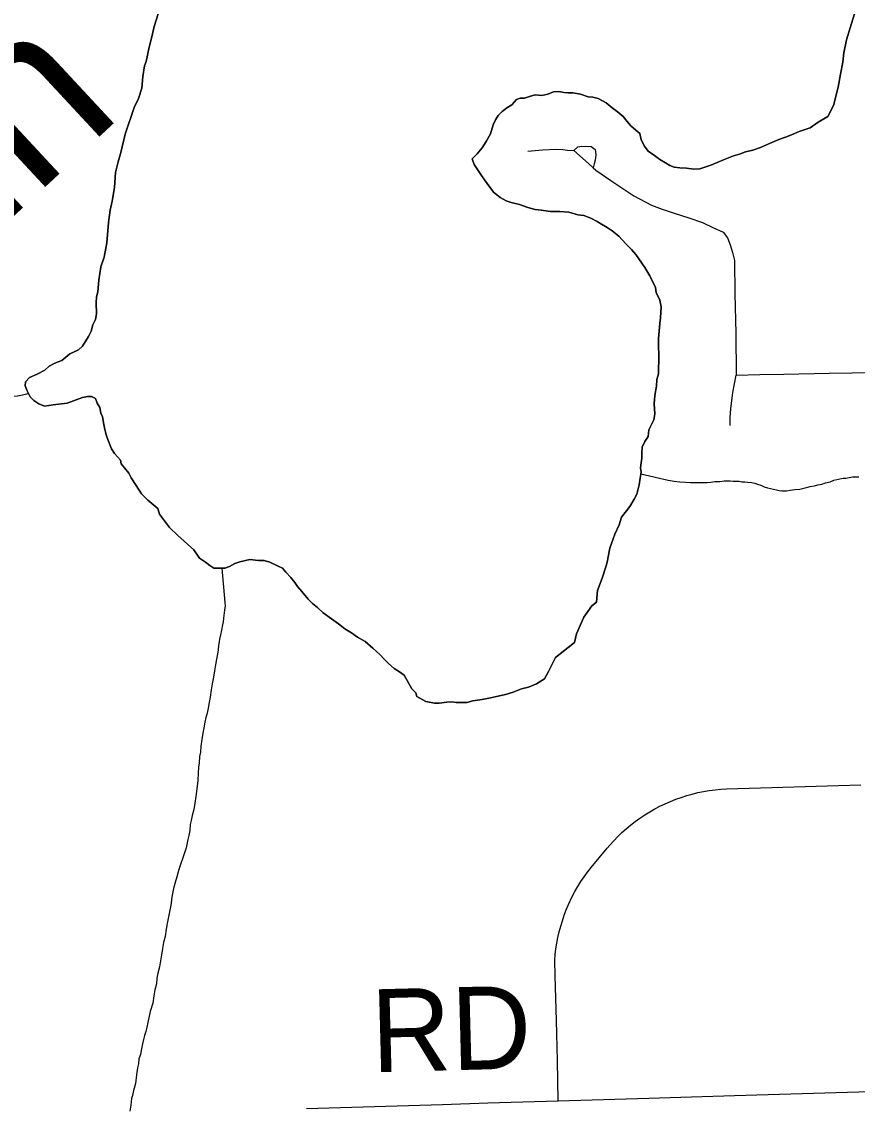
# Model space of a CAD drawing. Extents: x 103424 to 286016, y 38711 to 110967.
# Drawn here: x 137459 to 140502, y 84863 to 88820 of the extents above; entities that cross this region are included whole.
import ezdxf

# ---------------------------------------------------------------- set-up
doc = ezdxf.new("R2010")
doc.units = 0
for name, color, linetype in [('GM_X_Major_Lake', 7, 'Continuous'), ('GM_X_Major_River', 7, 'Continuous'), ('GM_X_Major_River_Text', 7, 'Continuous'), ('GM_X_Minor_River', 7, 'Continuous'), ('GM_X_Township_Road', 7, 'Continuous'), ('GM_X_Township_Road_Text', 7, 'Continuous')]:
    doc.layers.add(name, color=color, linetype=linetype)

msp = doc.modelspace()

# ---------------------------------------------------------------- linework, layer by layer
at = {"layer": 'GM_X_Major_Lake'}
for points in [[(137969.4, 88891.3), (137941.5, 88802.4), (137931.6, 88760), (137923.7, 88727.6), (137911.8, 88675.1), (137905.8, 88658.9), (137899.9, 88620.5), (137896.1, 88578.1), (137884.1, 88539.7), (137868.1, 88507.3), (137836.3, 88410.3), (137820.4, 88343.6), (137810.5, 88309.3), (137800.5, 88270.9), (137796.7, 88216.4), (137788.8, 88165.9), (137780.9, 88133.5), (137775.1, 88089.1), (137769.3, 88014.4), (137759.4, 87961.9), (137747.5, 87927.5), (137739.6, 87879), (137735.7, 87836.6), (137731.8, 87818.5), (137729.8, 87796.3), (137732, 87755.9), (137728.1, 87735.7), (137718.1, 87715.5), (137712.1, 87693.3), (137702.1, 87673), (137680.1, 87638.6), (137666, 87624.4), (137647.9, 87616.2), (137633.8, 87610.1), (137605.7, 87585.7), (137591.6, 87581.6), (137577.5, 87575.5), (137559.4, 87565.3), (137543.4, 87551.1), (137515.2, 87536.8), (137487, 87524.5)], [(139664, 88456.6), (139678.2, 88440.6), (139696.4, 88424.5), (139710.6, 88412.5), (139714.7, 88390.3), (139726.9, 88366.2), (139741.1, 88348.1), (139763.3, 88332.1), (139783.5, 88318), (139803.7, 88306), (139819.8, 88296), (139836, 88290.1), (139856.2, 88288.2), (139880.4, 88286.3), (139906.6, 88282.4), (139928.7, 88284.5), (139969, 88296.9), (140015.3, 88317.3), (140051.5, 88331.6), (140073.6, 88337.8), (140095.8, 88346), (140121.9, 88352.2), (140150.1, 88362.4), (140182.3, 88376.7), (140216.5, 88391), (140240.7, 88399.2), (140262.8, 88407.4), (140291, 88419.7), (140331.2, 88434), (140359.4, 88454.4), (140395.5, 88474.8), (140415.5, 88515.2), (140433.4, 88581.9), (140441.3, 88628.4), (140449.2, 88672.8), (140453.1, 88707.1), (140463, 88753.6), (140476.9, 88798.1), (140492.8, 88848.6)], [(139552, 86706.4), (139555.9, 86748.8), (139573.8, 86793.3), (139587.8, 86837.8), (139591.7, 86851.9), (139601.6, 86902.4), (139619.6, 86953), (139635.6, 86987.4), (139643.5, 87015.7), (139661.6, 87038), (139673.6, 87054.2), (139689.6, 87080.5), (139699.6, 87098.7), (139707.5, 87133.1), (139711.5, 87157.3), (139715.4, 87179.5), (139713.3, 87195.6), (139715.3, 87213.8), (139717.2, 87230), (139717.2, 87248.1), (139719.1, 87270.3), (139729.1, 87290.6), (139741.1, 87308.8), (139743, 87333), (139753, 87353.3), (139761, 87369.5), (139765, 87391.7), (139762.8, 87428), (139764.7, 87458.3), (139770.6, 87492.6), (139772.5, 87516.8), (139778.5, 87537.1), (139780.2, 87605.7), (139778.1, 87640), (139778, 87666.2), (139783.8, 87720.7), (139785.8, 87740.9), (139787.6, 87781.3), (139783.5, 87805.5), (139769.3, 87833.6), (139767.2, 87851.8), (139746.9, 87894.1), (139728.6, 87924.2), (139706.3, 87956.4), (139696.2, 87972.5), (139680, 87990.6), (139659.7, 88010.6), (139633.4, 88038.7), (139609.2, 88058.8), (139591, 88070.8), (139570.8, 88082.8), (139554.6, 88092.8), (139532.4, 88104.8), (139506.2, 88114.7), (139484, 88116.6), (139451.7, 88126.5), (139419.5, 88128.4), (139385.2, 88128.2), (139350.9, 88134.1), (139328.7, 88135.9), (139302.5, 88143.9), (139272.2, 88153.8), (139242, 88161.7), (139223.8, 88167.7), (139201.6, 88179.6), (139177.3, 88199.7), (139144.9, 88243.9), (139130.7, 88264), (139106.4, 88300.2), (139100.3, 88320.3), (139118.3, 88338.6), (139136.4, 88360.9), (139150.4, 88383.2), (139166.4, 88411.5), (139176.4, 88443.9), (139184.4, 88462.1), (139194.4, 88478.3), (139208.4, 88492.5), (139226.5, 88506.7), (139244.6, 88516.9), (139260.6, 88537.2), (139274.7, 88541.3), (139290.9, 88541.4), (139309, 88547.5), (139329.1, 88553.7), (139353.3, 88551.8), (139375.4, 88556), (139395.6, 88564.1), (139415.7, 88566.3), (139433.9, 88562.3), (139448, 88560.4), (139466.1, 88560.5), (139494.4, 88556.6), (139522.6, 88546.7), (139538.7, 88544.7), (139558.9, 88540.8), (139587.2, 88524.8), (139609.4, 88506.8), (139627.6, 88492.8), (139649.9, 88474.7), (139664, 88456.6)], [(137487, 87524.5), (137473, 87508.3), (137471, 87494.2), (137477.2, 87478.1), (137483.3, 87465.8)], [(137483.3, 87465.8), (137489.3, 87453.9), (137503.5, 87439.9), (137521.7, 87427.8), (137541.9, 87419.9), (137574.1, 87424.1), (137624.5, 87430.4), (137680.8, 87450.9), (137698.9, 87455.1), (137713, 87455.1), (137727.2, 87447.1), (137733.3, 87431), (137743.4, 87414.9), (137747.5, 87394.8), (137753.6, 87380.7), (137757.8, 87352.5), (137761.9, 87334.3), (137768, 87312.1), (137772.1, 87298.1), (137786.4, 87263.8), (137796.5, 87247.7), (137818.8, 87223.6), (137820.8, 87209.5), (137833, 87195.5), (137849.2, 87175.4), (137857.3, 87159.3), (137875.6, 87131.1), (137895.8, 87101), (137918.1, 87076.9), (137954.5, 87046.8), (137960.6, 87026.6), (137997.1, 86978.4), (138027.4, 86948.3), (138086.1, 86896.2), (138106.4, 86866), (138128.6, 86852), (138144.8, 86840), (138158.9, 86830), (138199.2, 86830.2), (138215.3, 86836.3), (138235.4, 86846.5), (138253.5, 86852.7), (138289.8, 86861), (138322, 86857.1), (138342.2, 86857.2), (138362.4, 86851.3), (138392.7, 86837.3), (138408.8, 86829.3), (138421, 86815.3), (138439.2, 86795.2), (138453.3, 86777.1), (138463.5, 86763), (138479.7, 86745), (138501.9, 86716.8), (138518.1, 86700.8), (138536.3, 86686.8), (138556.6, 86666.7), (138586.9, 86644.6), (138613.2, 86626.6), (138635.4, 86608.6), (138659.6, 86594.6), (138681.9, 86578.6), (138710.1, 86562.6), (138738.5, 86538.5), (138764.8, 86514.5), (138778.9, 86498.4), (138795.1, 86482.3), (138815.3, 86464.3), (138835.5, 86452.3), (138851.7, 86440.3), (138880.1, 86390), (138894.3, 86375.9), (138898.4, 86361.8)], [(138898.4, 86361.8), (138930.7, 86343.8), (138963, 86338), (138979.1, 86338), (139007.3, 86342.2), (139025.4, 86342.3), (139041.5, 86340.4), (139079.8, 86340.6), (139102, 86346.8), (139136.2, 86351), (139166.4, 86357.2), (139194.6, 86363.4), (139220.8, 86369.6), (139249, 86377.9), (139279.2, 86390.1), (139305.3, 86396.3), (139333.5, 86408.6), (139363.7, 86426.9), (139377.7, 86453.2), (139403.7, 86503.8), (139449.9, 86540.4), (139472, 86558.7), (139479.9, 86591), (139505.9, 86651.7), (139535.9, 86692.2), (139552, 86706.4)]]:
    msp.add_lwpolyline(points, dxfattribs=at)
at = {"layer": 'GM_X_Major_River'}
for points in [[(137487, 87524.5), (137515.2, 87536.8), (137543.4, 87551.1), (137559.4, 87565.3), (137577.5, 87575.5), (137591.6, 87581.6), (137605.7, 87585.7), (137633.8, 87610.1), (137647.9, 87616.2), (137666, 87624.4), (137680.1, 87638.6), (137702.1, 87673), (137712.1, 87693.3), (137718.1, 87715.5), (137728.1, 87735.7), (137732, 87755.9), (137729.8, 87796.3), (137731.8, 87818.5), (137735.7, 87836.6), (137739.6, 87879), (137747.5, 87927.5), (137759.4, 87961.9), (137769.3, 88014.4), (137775.1, 88089.1), (137780.9, 88133.5), (137788.8, 88165.9), (137796.7, 88216.4), (137800.5, 88270.9), (137810.5, 88309.3), (137820.4, 88343.6), (137836.3, 88410.3), (137868.1, 88507.3), (137884.1, 88539.7), (137896.1, 88578.1), (137899.9, 88620.5), (137905.8, 88658.9), (137911.8, 88675.1), (137923.7, 88727.6), (137931.6, 88760), (137941.5, 88802.4), (137969.4, 88891.3)], [(140492.8, 88848.6), (140476.9, 88798.1), (140463, 88753.6), (140453.1, 88707.1), (140449.2, 88672.8), (140441.3, 88628.4), (140433.4, 88581.9), (140415.5, 88515.2), (140395.5, 88474.8), (140359.4, 88454.4), (140331.2, 88434), (140291, 88419.7), (140262.8, 88407.4), (140240.7, 88399.2), (140216.5, 88391), (140182.3, 88376.7), (140150.1, 88362.4), (140121.9, 88352.2), (140095.8, 88346), (140073.6, 88337.8), (140051.5, 88331.6), (140015.3, 88317.3), (139969, 88296.9), (139928.7, 88284.5), (139906.6, 88282.4), (139880.4, 88286.3), (139856.2, 88288.2), (139836, 88290.1), (139819.8, 88296), (139803.7, 88306), (139783.5, 88318), (139763.3, 88332.1), (139741.1, 88348.1), (139726.9, 88366.2), (139714.7, 88390.3), (139710.6, 88412.5), (139696.4, 88424.5), (139678.2, 88440.6), (139664, 88456.6)], [(139664, 88456.6), (139649.9, 88474.7), (139627.6, 88492.8), (139609.4, 88506.8), (139587.2, 88524.8), (139558.9, 88540.8), (139538.7, 88544.7), (139522.6, 88546.7), (139494.4, 88556.6), (139466.1, 88560.5), (139448, 88560.4), (139433.9, 88562.3), (139415.7, 88566.3), (139395.6, 88564.1), (139375.4, 88556), (139353.3, 88551.8), (139329.1, 88553.7), (139309, 88547.5), (139290.9, 88541.4), (139274.7, 88541.3), (139260.6, 88537.2), (139244.6, 88516.9), (139226.5, 88506.7), (139208.4, 88492.5), (139194.4, 88478.3), (139184.4, 88462.1), (139176.4, 88443.9), (139166.4, 88411.5), (139150.4, 88383.2), (139136.4, 88360.9), (139118.3, 88338.6), (139100.3, 88320.3), (139106.4, 88300.2), (139130.7, 88264), (139144.9, 88243.9), (139177.3, 88199.7), (139201.6, 88179.6), (139223.8, 88167.7), (139242, 88161.7), (139272.2, 88153.8), (139302.5, 88143.9), (139328.7, 88135.9), (139350.9, 88134.1), (139385.2, 88128.2), (139419.5, 88128.4), (139451.7, 88126.5), (139484, 88116.6), (139506.2, 88114.7), (139532.4, 88104.8), (139554.6, 88092.8), (139570.8, 88082.8), (139591, 88070.8), (139609.2, 88058.8), (139633.4, 88038.7), (139659.7, 88010.6), (139680, 87990.6), (139696.2, 87972.5), (139706.3, 87956.4), (139728.6, 87924.2), (139746.9, 87894.1), (139767.2, 87851.8), (139769.3, 87833.6), (139783.5, 87805.5), (139787.6, 87781.3), (139785.8, 87740.9), (139783.8, 87720.7), (139778, 87666.2), (139778.1, 87640), (139780.2, 87605.7), (139778.5, 87537.1), (139772.5, 87516.8), (139770.6, 87492.6), (139764.7, 87458.3), (139762.8, 87428), (139765, 87391.7), (139761, 87369.5), (139753, 87353.3), (139743, 87333), (139741.1, 87308.8), (139729.1, 87290.6), (139719.1, 87270.3), (139717.2, 87248.1), (139717.2, 87230), (139715.3, 87213.8), (139713.3, 87195.6), (139715.4, 87179.5), (139711.5, 87157.3), (139707.5, 87133.1), (139699.6, 87098.7), (139689.6, 87080.5), (139673.6, 87054.2), (139661.6, 87038), (139643.5, 87015.7), (139635.6, 86987.4), (139619.6, 86953), (139601.6, 86902.4), (139591.7, 86851.9), (139587.8, 86837.8), (139573.8, 86793.3), (139555.9, 86748.8), (139552, 86706.4)], [(137483.3, 87465.8), (137477.2, 87478.1), (137471, 87494.2), (137473, 87508.3), (137487, 87524.5)], [(137483.3, 87465.8), (137476.4, 87463.9), (137462.2, 87460.1), (137444.1, 87456.4), (137427.9, 87454.7), (137411.8, 87451), (137397.6, 87447.2), (137379.5, 87443.5), (137363.3, 87439.8), (137345.2, 87438.1), (137331, 87434.3), (137325.4, 87433.6)], [(138898.4, 86361.8), (138894.3, 86375.9), (138880.1, 86390), (138851.7, 86440.3), (138835.5, 86452.3), (138815.3, 86464.3), (138795.1, 86482.3), (138778.9, 86498.4), (138764.8, 86514.5), (138738.5, 86538.5), (138710.1, 86562.6), (138681.9, 86578.6), (138659.6, 86594.6), (138635.4, 86608.6), (138613.2, 86626.6), (138586.9, 86644.6), (138556.6, 86666.7), (138536.3, 86686.8), (138518.1, 86700.8), (138501.9, 86716.8), (138479.7, 86745), (138463.5, 86763), (138453.3, 86777.1), (138439.2, 86795.2), (138421, 86815.3), (138408.8, 86829.3), (138392.7, 86837.3), (138362.4, 86851.3), (138342.2, 86857.2), (138322, 86857.1), (138289.8, 86861), (138253.5, 86852.7), (138235.4, 86846.5), (138215.3, 86836.3), (138199.2, 86830.2), (138158.9, 86830), (138144.8, 86840), (138128.6, 86852), (138106.4, 86866), (138086.1, 86896.2), (138027.4, 86948.3), (137997.1, 86978.4), (137960.6, 87026.6), (137954.5, 87046.8), (137918.1, 87076.9), (137895.8, 87101), (137875.6, 87131.1), (137857.3, 87159.3), (137849.2, 87175.4), (137833, 87195.5), (137820.8, 87209.5), (137818.8, 87223.6), (137796.5, 87247.7), (137786.4, 87263.8), (137772.1, 87298.1), (137768, 87312.1), (137761.9, 87334.3), (137757.8, 87352.5), (137753.6, 87380.7), (137747.5, 87394.8), (137743.4, 87414.9), (137733.3, 87431), (137727.2, 87447.1), (137713, 87455.1), (137698.9, 87455.1), (137680.8, 87450.9), (137624.5, 87430.4), (137574.1, 87424.1), (137541.9, 87419.9), (137521.7, 87427.8), (137503.5, 87439.9), (137489.3, 87453.9), (137483.3, 87465.8)], [(139552, 86706.4), (139535.9, 86692.2), (139505.9, 86651.7), (139479.9, 86591), (139472, 86558.7), (139449.9, 86540.4), (139403.7, 86503.8), (139377.7, 86453.2), (139363.7, 86426.9), (139333.5, 86408.6), (139305.3, 86396.3), (139279.2, 86390.1), (139249, 86377.9), (139220.8, 86369.6), (139194.6, 86363.4), (139166.4, 86357.2), (139136.2, 86351), (139102, 86346.8), (139079.8, 86340.6), (139041.5, 86340.4), (139025.4, 86342.3), (139007.3, 86342.2), (138979.1, 86338), (138963, 86338), (138930.7, 86343.8), (138898.4, 86361.8)]]:
    msp.add_lwpolyline(points, dxfattribs=at)
at = {"layer": 'GM_X_Minor_River'}
for points in [[(139714.4, 87173.8), (139813.8, 87149.8), (139836, 87146.1), (139856.2, 87144.5), (139876.4, 87142.8), (139894.6, 87141.1), (139908.8, 87141.4), (139922.9, 87141.7), (139939, 87141.9), (139955.1, 87142.2), (139969.3, 87142.5), (139983.3, 87144.8), (140001.5, 87145.1), (140017.6, 87147.4), (140029.7, 87147.6), (140039.8, 87147.8), (140049.9, 87146), (140062, 87146.2), (140072.1, 87146.4), (140082.2, 87144.5), (140092.3, 87144.7), (140102.4, 87142.9), (140116.6, 87141.1), (140128.7, 87139.3), (140138.9, 87135.4), (140151.1, 87131.6), (140163.3, 87125.8), (140175.4, 87122), (140207.9, 87114.5), (140218, 87112.6), (140228.1, 87110.8), (140244.3, 87111.1), (140258.3, 87113.3), (140274.4, 87115.7), (140292.6, 87118), (140312.7, 87122.4), (140330.7, 87126.8), (140346.8, 87129.1), (140358.9, 87133.3), (140373, 87135.6), (140387, 87139.9), (140403.1, 87144.2), (140417.1, 87150.5), (140439.2, 87155), (140451.3, 87157.2), (140461.3, 87157.4), (140473.4, 87159.6), (140485.5, 87161.9), (140497.6, 87162.1), (140507.7, 87162.3)], [(138188.1, 86830.1), (138199.4, 86704.6), (138199.6, 86692.5), (138197.9, 86676.3), (138194.3, 86647.9), (138192.6, 86633.8), (138190.7, 86623.6), (138187.1, 86603.4), (138183.3, 86587.1), (138179.6, 86570.9), (138177.7, 86560.8), (138175.9, 86548.6), (138174.2, 86532.4), (138172.5, 86516.2), (138168.8, 86498), (138165.1, 86477.7), (138161.5, 86455.4), (138157.8, 86433.1), (138152.2, 86408.8), (138148.6, 86386.5), (138145, 86360.2), (138141.3, 86339.9), (138137.7, 86319.7), (138134, 86301.4), (138130.2, 86285.2), (138126.5, 86268.9), (138122.8, 86248.7), (138119.1, 86228.4), (138115.5, 86206.1), (138111.9, 86181.8), (138110.3, 86159.6), (138106.5, 86143.3), (138104.9, 86121.1), (138103.2, 86104.9), (138101.6, 86082.6), (138100, 86056.3), (138096.5, 86026), (138093, 85997.6), (138089.4, 85973.3), (138085.8, 85951), (138080.1, 85928.7), (138076.4, 85910.5), (138072.6, 85896.3), (138071, 85874), (138067.3, 85855.8), (138063.5, 85841.6), (138061.7, 85829.4), (138058, 85811.2), (138052.3, 85792.9), (138031.2, 85731.9), (138023.6, 85705.5), (138017.9, 85685.2), (138012.2, 85662.9), (138008.5, 85644.6), (138004.8, 85624.3), (138003.1, 85608.1), (137999.4, 85589.9), (137995.7, 85571.6), (137992, 85553.4), (137988.3, 85535.1), (137984.6, 85514.9), (137981, 85488.6), (137975.4, 85466.2), (137971.8, 85443.9), (137968.1, 85421.7), (137964.5, 85399.4), (137960.9, 85377.1), (137955.2, 85354.8), (137951.5, 85336.5), (137949.8, 85316.3), (137944.2, 85294), (137940.5, 85271.7), (137937, 85245.3), (137927.4, 85214.9), (137918.1, 85174.3), (137914.3, 85158.1), (137910.6, 85141.8), (137906.8, 85127.6), (137903, 85113.4), (137899.3, 85097.2), (137895.6, 85078.9), (137891.9, 85058.7), (137886.1, 85042.4), (137884.4, 85024.2), (137880.7, 85010), (137877.1, 84983.7), (137873.6, 84953.3), (137866, 84926.9), (137862.3, 84908.6), (137858.4, 84898.5), (137856.9, 84874.2), (137853.2, 84851.9)]]:
    msp.add_lwpolyline(points, dxfattribs=at)
at = {"layer": 'GM_X_Township_Road'}
for points in [[(139302.9, 88348.5), (139355.8, 88353.9), (139406.1, 88356.1), (139429.8, 88354.2), (139447.5, 88352.7), (139470.2, 88350.7), (139523.3, 88303.8), (139540.9, 88288), (139550.3, 88279.4), (139604.4, 88241.8), (139688, 88186.1), (139753.5, 88151.5), (139791.6, 88137.4), (139835.9, 88122.3), (139889, 88105.9), (139939, 88089.1), (139976.7, 88070), (140013.4, 88053.2), (140030.2, 88032.4), (140039.5, 88006.8), (140048.4, 87979.3), (140055, 87950.1), (140056.8, 87828.3), (140060.3, 87686.2), (140060.8, 87532.6), (140147.9, 87534.6), (140235, 87536.6), (140400, 87539.4), (140565, 87542.2)], [(139470.2, 88350.7), (139484, 88364), (139499, 88367.1), (139533.5, 88364.9), (139547.2, 88355.1), (139548.6, 88347.6), (139549.9, 88333.9), (139547.2, 88315.3), (139544.1, 88302), (139540.9, 88288)], [(140040, 87348.7), (140039.5, 87378), (140041.3, 87410), (140048.9, 87469), (140060.8, 87532.6)], [(139413, 84889.7), (139410.2, 85036), (139407.3, 85182.3), (139402.1, 85344.5), (139400.7, 85401.1), (139402.4, 85422.1), (139404.7, 85443.1), (139408, 85463.9), (139412, 85484.6), (139416.8, 85505.2), (139422.1, 85525.6), (139428.2, 85545.8), (139435, 85565.7), (139442.5, 85585.4), (139450.6, 85604.8), (139464.2, 85633.5), (139474.1, 85652.1), (139484.6, 85670.4), (139495.7, 85688.3), (139507.6, 85705.8), (139519.9, 85722.9), (139532.8, 85739.6), (139591.2, 85809.7), (139601, 85821.3), (139615.1, 85836.9), (139630, 85852), (139645.1, 85866.6), (139660.9, 85880.6), (139677, 85894.1), (139693.7, 85907), (139710.8, 85919.3), (139728.4, 85931), (139746.3, 85942.1), (139764.7, 85952.6), (139783.3, 85962.4), (139802.5, 85971.6), (139821.6, 85980.1), (139841.2, 85987.9), (139861.1, 85994.9), (139881.3, 86001.4), (139901.4, 86007.1), (139922, 86012.1), (139942.7, 86016.4), (139963.3, 86019.9), (139984.2, 86022.8), (140005.4, 86024.9), (140026.3, 86026.2), (140191.3, 86031.2), (140353.2, 86036.1), (140515.2, 86041.1)], [(138496.3, 84861.7), (138661.3, 84866.8), (138826.3, 84871.8), (138991.3, 84876.8), (139156.3, 84881.9), (139284.7, 84885.8), (139413, 84889.7), (139578, 84894.7), (139743, 84899.6), (139899.1, 84904.3), (140055.1, 84909), (140177.9, 84912.7), (140342.9, 84917.7), (140507.9, 84922.7), (140672.9, 84927.6), (140837.9, 84932.6), (140927.4, 84935.3), (141016.8, 84938), (141181.8, 84943.1), (141346.8, 84948.2), (141496, 84952.8), (141645.3, 84957.4)]]:
    msp.add_lwpolyline(points, dxfattribs=at)

# ---------------------------------------------------------------- texts
at = {"layer": 'GM_X_Major_River_Text'}
msp.add_text('Chagrin', height=604.19, rotation=42.898, dxfattribs=at).set_placement((135760.1, 86559.9))
at = {"layer": 'GM_X_Township_Road_Text'}
msp.add_text('RD', height=301.87, rotation=1.4825, dxfattribs=at).set_placement((138735.2, 84993.4))

doc.saveas('drawing.dxf')
